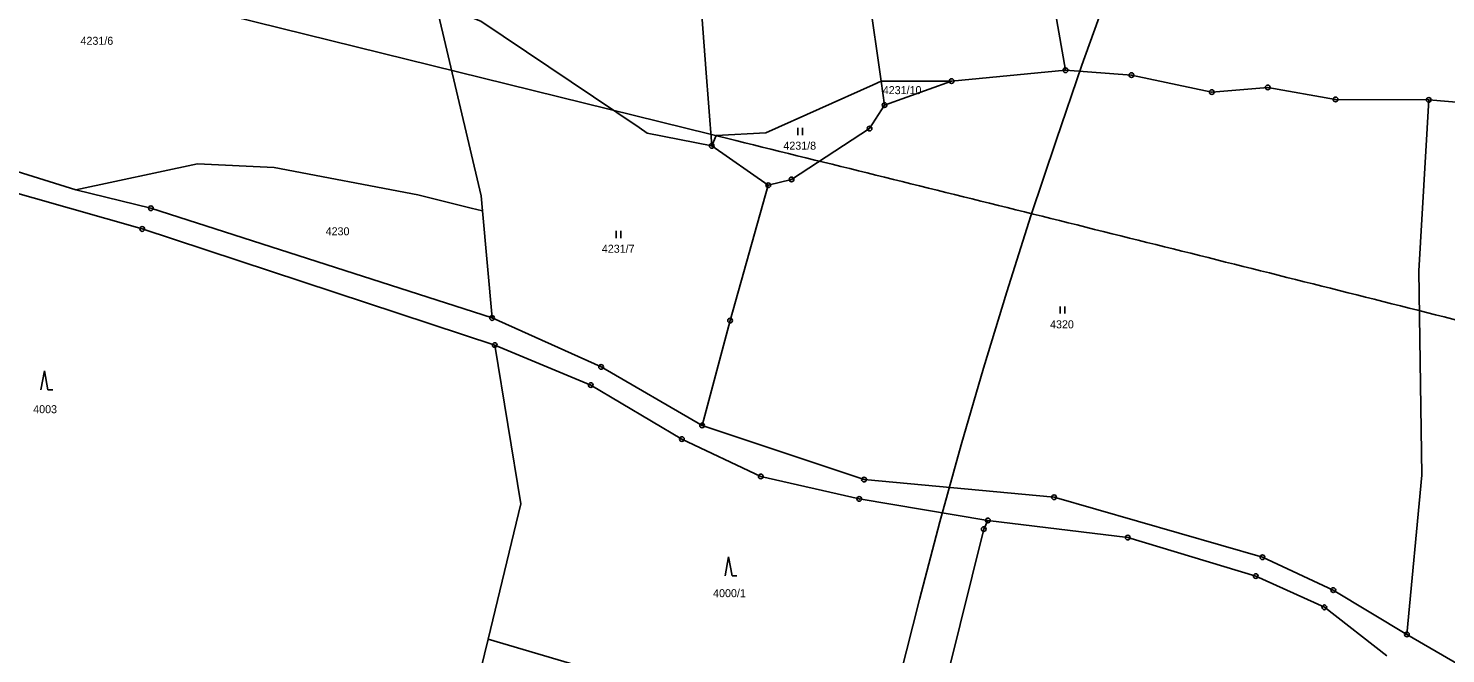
# Model space of a CAD drawing. Extents: x -644096 to -634268, y -1141430 to -1133463.
# Drawn here: x -640207.1 to -639906, y -1136724 to -1136591 of the extents above; entities that cross this region are included whole.
import ezdxf

# ---------------------------------------------------------------- set-up
doc = ezdxf.new("R2010")
doc.units = 0
for name, color, linetype in [('_CIVIL_CONSTRUCTION', 7, 'Continuous'), ('spodek_zarez', 7, 'Continuous'), ('svrsek_osa_sjezdy', 7, 'Continuous'), ('svrsek_osa_terminal_VRT', 7, 'Continuous'), ('svrsek_osa_VRT', 7, 'Continuous'), ('terminal_VRT', 7, 'Continuous')]:
    doc.layers.add(name, color=color, linetype=linetype)

msp = doc.modelspace()

# ---------------------------------------------------------------- linework, layer by layer
at = {"layer": '_CIVIL_CONSTRUCTION'}
for centre, radius in [((-639986.72, -1136599.94), 0.5), ((-639986.72, -1136599.94), 0.0303), ((-639972.72, -1136600.96), 0.5), ((-639972.72, -1136600.96), 0.0303), ((-640010.95, -1136602.26), 0.5), ((-640010.95, -1136602.26), 0.0303), ((-639955.65, -1136604.59), 0.5), ((-639943.77, -1136603.61), 0.5), ((-639943.77, -1136603.61), 0.0303), ((-640025.18, -1136607.36), 0.5), ((-640025.18, -1136607.36), 0.0303), ((-639955.65, -1136604.59), 0.0303), ((-639929.35, -1136606.16), 0.5), ((-639929.35, -1136606.16), 0.0303), ((-639909.55, -1136606.26), 0.5), ((-639909.55, -1136606.26), 0.0303), ((-640028.35, -1136612.33), 0.5), ((-640028.35, -1136612.33), 0.0303), ((-640061.9, -1136616.03), 0.5), ((-640061.9, -1136616.03), 0.0303), ((-640049.87, -1136624.4), 0.5), ((-640049.87, -1136624.4), 0.0303), ((-640044.93, -1136623.15), 0.5), ((-640044.93, -1136623.15), 0.0303), ((-640181.05, -1136629.27), 0.5), ((-640181.05, -1136629.27), 0.0303), ((-640182.9, -1136633.69), 0.5), ((-640182.9, -1136633.69), 0.0303), ((-640108.56, -1136652.61), 0.5), ((-640108.56, -1136652.61), 0.0303), ((-640057.99, -1136653.16), 0.5), ((-640057.99, -1136653.16), 0.0303), ((-640108, -1136658.38), 0.5), ((-640108, -1136658.38), 0.0303), ((-640085.41, -1136663), 0.5), ((-640085.41, -1136663), 0.0303), ((-640087.6, -1136666.86), 0.5), ((-640087.6, -1136666.86), 0.0303), ((-640063.94, -1136675.46), 0.5), ((-640063.94, -1136675.46), 0.0303), ((-640068.24, -1136678.36), 0.5), ((-640068.24, -1136678.36), 0.0303), ((-640051.48, -1136686.3), 0.5), ((-640051.48, -1136686.3), 0.0303), ((-640029.54, -1136686.96), 0.5), ((-640029.54, -1136686.96), 0.0303), ((-640030.55, -1136691.08), 0.5), ((-640030.55, -1136691.08), 0.0303), ((-639989.15, -1136690.72), 0.5), ((-639989.15, -1136690.72), 0.0303), ((-640004.11, -1136697.49), 0.5), ((-640004.11, -1136697.49), 0.0303), ((-640003.23, -1136695.65), 0.5), ((-640003.23, -1136695.65), 0.0303), ((-639973.49, -1136699.3), 0.5), ((-639973.49, -1136699.3), 0.0303), ((-639944.9, -1136703.46), 0.5), ((-639944.9, -1136703.46), 0.0303), ((-639946.3, -1136707.48), 0.5), ((-639946.3, -1136707.48), 0.0303), ((-639929.83, -1136710.47), 0.5), ((-639929.83, -1136710.47), 0.0303), ((-639931.74, -1136714.12), 0.5), ((-639931.74, -1136714.12), 0.0303), ((-639914.19, -1136719.88), 0.5), ((-639914.19, -1136719.88), 0.0303)]:
    msp.add_circle(centre, radius, dxfattribs=at)
at = {"layer": 'spodek_zarez'}
msp.add_circle((-638683.07, -1137056.85), 1378.08, dxfattribs=at)
at = {"layer": 'svrsek_osa_sjezdy'}
for p, q in [((-640043.6, -1136613.71), (-640043.6, -1136612.21)), ((-640042.6, -1136613.71), (-640042.6, -1136612.21)), ((-640082.18, -1136635.61), (-640082.18, -1136634.11)), ((-640081.18, -1136635.61), (-640081.18, -1136634.11)), ((-639987.9, -1136651.69), (-639987.9, -1136650.19)), ((-639986.9, -1136651.69), (-639986.9, -1136650.19)), ((-640203.66, -1136663.85), (-640204.41, -1136667.85)), ((-640202.91, -1136667.85), (-640203.66, -1136663.85)), ((-640202.91, -1136667.85), (-640201.91, -1136667.85)), ((-640058.32, -1136703.39), (-640059.07, -1136707.39)), ((-640057.57, -1136707.39), (-640058.32, -1136703.39)), ((-640057.57, -1136707.39), (-640056.57, -1136707.39))]:
    msp.add_line(p, q, dxfattribs=at)
at = {"layer": 'svrsek_osa_terminal_VRT'}
msp.add_line((-640357.49, -1136540.55), (-640056.75, -1136614.89), dxfattribs=at)
msp.add_open_spline([(-640056.75, -1136614.89), (-640036.92, -1136619.79), (-639997.28, -1136629.59), (-639937.84, -1136644.4), (-639878.45, -1136659.41), (-639838.91, -1136669.62), (-639819.15, -1136674.8)], degree=3, dxfattribs=at)
at = {"layer": 'terminal_VRT'}
for p, q in [((-639986.72, -1136599.94), (-639988.87, -1136587.8)), ((-640010.95, -1136602.26), (-639986.72, -1136599.94)), ((-640025.9, -1136602.29), (-640010.95, -1136602.26)), ((-640025.18, -1136607.36), (-640025.9, -1136602.29)), ((-640025.18, -1136607.36), (-640010.95, -1136602.26)), ((-640049.87, -1136624.4), (-640061.9, -1136616.03)), ((-640108.56, -1136652.61), (-640110.57, -1136629.86)), ((-640109.41, -1136720.88), (-640111.67, -1136730.15))]:
    msp.add_line(p, q, dxfattribs=at)
for points in [[(-640112.99, -1136311.74), (-640104.47, -1136370.35), (-640097.81, -1136403.13), (-640093.47, -1136442.1), (-640083.93, -1136482.54), (-640073.15, -1136530.94), (-640071.65, -1136540.07), (-640064.35, -1136583.39), (-640063.17, -1136599.57), (-640061.9, -1136616.03)], [(-640059.9, -1136430.15), (-640054.25, -1136450.67), (-640042.33, -1136505.55), (-640038.83, -1136524.47), (-640038.91, -1136533.97), (-640031.11, -1136565.63), (-640025.9, -1136602.29)], [(-640110.57, -1136629.86), (-640110.86, -1136626.63), (-640120.54, -1136585.73)], [(-640061.9, -1136616.03), (-640075.64, -1136613.35), (-640077.34, -1136612.1), (-640110.96, -1136589.54), (-640120.54, -1136585.73)], [(-639986.72, -1136599.94), (-639972.72, -1136600.96), (-639955.65, -1136604.59), (-639943.77, -1136603.61), (-639929.35, -1136606.16), (-639909.55, -1136606.26)], [(-640108, -1136658.38), (-640182.9, -1136633.69), (-640221.56, -1136622.7), (-640270.02, -1136606.91), (-640301.56, -1136604.03)], [(-640197.01, -1136625.38), (-640227.67, -1136615.77), (-640256.41, -1136606.49), (-640269.04, -1136603.18)], [(-640025.9, -1136602.29), (-640027.59, -1136603.05), (-640050.39, -1136613.24), (-640060.98, -1136613.85), (-640061.9, -1136616.03)], [(-640049.87, -1136624.4), (-640044.93, -1136623.15), (-640028.35, -1136612.33), (-640025.18, -1136607.36)], [(-639914.19, -1136719.88), (-639911.01, -1136686.03), (-639911.67, -1136642.56), (-639909.55, -1136606.26)], [(-639909.55, -1136606.26), (-639886.14, -1136608.24), (-639866.15, -1136611.71), (-639833.42, -1136611.45)], [(-640110.57, -1136629.86), (-640112.97, -1136629.26), (-640124.34, -1136626.41), (-640154.88, -1136620.61), (-640171.13, -1136619.86), (-640197.01, -1136625.38)], [(-640197.01, -1136625.38), (-640181.05, -1136629.27), (-640108.56, -1136652.61)], [(-640063.94, -1136675.46), (-640057.99, -1136653.16), (-640049.87, -1136624.4)], [(-640063.94, -1136675.46), (-640085.41, -1136663), (-640108.56, -1136652.61)], [(-640108, -1136658.38), (-640102.42, -1136692.13), (-640109.41, -1136720.88)], [(-640003.23, -1136695.65), (-640030.55, -1136691.08), (-640051.48, -1136686.3), (-640068.24, -1136678.36), (-640087.6, -1136666.86), (-640108, -1136658.38)], [(-639914.19, -1136719.88), (-639929.83, -1136710.47), (-639944.9, -1136703.46), (-639989.15, -1136690.72), (-640029.54, -1136686.96), (-640063.94, -1136675.46)], [(-640003.23, -1136695.65), (-640004.11, -1136697.49), (-640016.63, -1136748.01)], [(-639918.46, -1136724.46), (-639931.74, -1136714.12), (-639946.3, -1136707.48), (-639973.49, -1136699.3), (-640003.23, -1136695.65)], [(-640016.63, -1136748.01), (-640049.69, -1136738.7), (-640082.77, -1136728.75), (-640109.41, -1136720.88)], [(-639794.96, -1136748.56), (-639816.59, -1136751.27), (-639828.83, -1136751.12), (-639860.6, -1136740.33), (-639893.31, -1136732.01), (-639914.19, -1136719.88)]]:
    msp.add_lwpolyline(points, dxfattribs=at)

# ---------------------------------------------------------------- texts
at = {"layer": 'svrsek_osa_VRT'}
for s, p in [('4231/6', (-640196, -1136594.53)), ('4231/10', (-640025.55, -1136605.02)), ('4231/8', (-640046.67, -1136616.83)), ('4230', (-640143.92, -1136635.03)), ('4231/7', (-640085.24, -1136638.74)), ('4320', (-639990.01, -1136654.81)), ('4003', (-640206.05, -1136672.85)), ('4000/1', (-640061.6, -1136711.96))]:
    msp.add_text(s, height=1.7, dxfattribs=at).set_placement(p)

doc.saveas('drawing.dxf')
